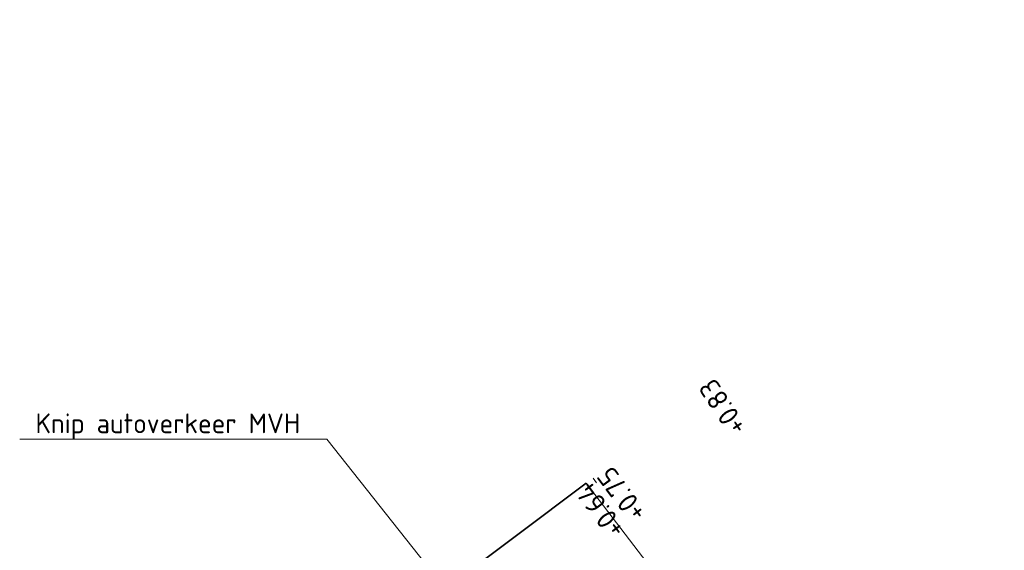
# Model space of a CAD drawing. Header units: metres. Extents: x 92403 to 95147, y 464428 to 465602.
# Tile 424 of 568: x 93168 to 93185, y 465180 to 465189. Entities that reach past the tile are written whole.
import ezdxf
from ezdxf import colors
from ezdxf.entities.mleader import LeaderData, LeaderLine
from ezdxf.math import Vec2, Vec3

# ---------------------------------------------------------------- set-up
doc = ezdxf.new("R2010")
doc.units = ezdxf.units.M
doc.linetypes.add('VH-TROTTOIRBAND', pattern=[15, 5, -2, 2, -2, 2, -2])
for name, color, linetype, lineweight in [('N-RO-IE-MEUBILAIR_WEGMEUBILAIR_CONTAINER-G', 7, 'CONTINUOUS', 35), ('N-WE-VH-KANTOPSLUITING_TROTTOIRBAND-G', 7, 'VH-TROTTOIRBAND', 35), ('N-WE-VH-KANTOPSLUITING_VOORKANTBAND-G', 50, 'CONTINUOUS', 35), ('X-XX-AL-HOOGTELABEL-T18', 7, 'CONTINUOUS', 18), ('X-XX-AL-T', 7, 'CONTINUOUS', 5)]:
    doc.layers.add(name, color=color, linetype=linetype, lineweight=lineweight)
doc.styles.add('NLCS-ISO-M100-T35', font='NLCS-ISO.ttf', dxfattribs={"height": 0.35})
doc.styles.add('NLCS-ISO-M200-T18', font='NLCS-ISO.ttf', dxfattribs={"height": 0.36})

msp = doc.modelspace()

# ---------------------------------------------------------------- linework, layer by layer
at = {"layer": 'N-RO-IE-MEUBILAIR_WEGMEUBILAIR_CONTAINER-G', "flags": 128}
msp.add_lwpolyline([(93177.804036, 465181.15958), (93172.858964, 465177.453611)], dxfattribs=at)
at = {"layer": 'N-WE-VH-KANTOPSLUITING_TROTTOIRBAND-G', "lineweight": 15}
msp.add_lwpolyline([(93214.350279, 465197.601178), (93198.858241, 465183.572394), (93189.347313, 465174.959792, -0.438694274), (93182.239701, 465175.608039), (93177.923174, 465181.250718)], format="xyb", dxfattribs=at)
at = {"layer": 'N-WE-VH-KANTOPSLUITING_VOORKANTBAND-G', "linetype": 'Continuous', "lineweight": 15}
msp.add_lwpolyline([(93177.804036, 465181.15958), (93182.120563, 465175.516901, 0.438694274), (93189.447998, 465174.848605), (93198.958926, 465183.461207), (93214.450964, 465197.489991)], format="xyb", dxfattribs=at)

# ---------------------------------------------------------------- texts
at = {"layer": 'X-XX-AL-HOOGTELABEL-T18', "char_height": 0.36, "width": 4.66934953, "attachment_point": 1, "style": 'NLCS-ISO-M200-T18'}
for s, insert, rotation in [('+0.83', (93180.365689, 465181.957182), 123.4048768), ('+0.75', (93178.604261, 465180.427316), 126.7041114), ('+0.64', (93178.230356, 465180.134891), 126.7041114)]:
    msp.add_mtext(s, dxfattribs=dict(at, insert=insert, rotation=rotation))

# ---------------------------------------------------------------- leaders
at = {"layer": 'X-XX-AL-T'}
ml = msp.add_multileader_mtext('Standard', dxfattribs=at)
ml.set_content('Knip autoverkeer MVH', color=256, style='NLCS-ISO-M100-T35')
ml.set_leader_properties(color=256, linetype='ByLayer', lineweight=-1)
ml.build(insert=Vec2(0, 0))
ml.multileader.update_dxf_attribs({"text_left_attachment_type": 5, "text_right_attachment_type": 5, "dogleg_length": 0.35, "arrow_head_size": 0.25})
ctx = ml.context
ctx.base_point, ctx.char_height, ctx.arrow_head_size, ctx.landing_gap_size, ctx.plane_origin = Vec3(93167.94952, 465181.941294), 0.35, 0.25, 0.09, Vec3(93173.760932, 465182.272565)
ctx.left_attachment, ctx.right_attachment = 5, 5
notes = []
notes.append((ctx, [(0, (1, 1, 0), (93173.20452, 465181.941294), (-1, 0), 0.35, [(0, [(93176.089752, 465178.311667)], 0, [])])]))
ctx.mtext.insert, ctx.mtext.width, ctx.mtext.flow_direction = Vec3(93168.03952, 465182.396294), 6.23259593, 5
for ctx, leaders in notes:
    for number, flags, end, landing, length, lines in leaders:
        leader = LeaderData()
        leader.index, (leader.has_last_leader_line, leader.has_dogleg_vector, leader.attachment_direction) = number, flags
        leader.last_leader_point, leader.dogleg_vector, leader.dogleg_length = Vec3(end), Vec3(landing), length
        for number, points, colour, breaks in lines:
            line = LeaderLine()
            line.index, line.vertices, line.color, line.breaks = number, Vec3.list(points), colors.encode_raw_color(colour), breaks
            leader.lines.append(line)
        ctx.leaders.append(leader)

doc.saveas('drawing.dxf')
